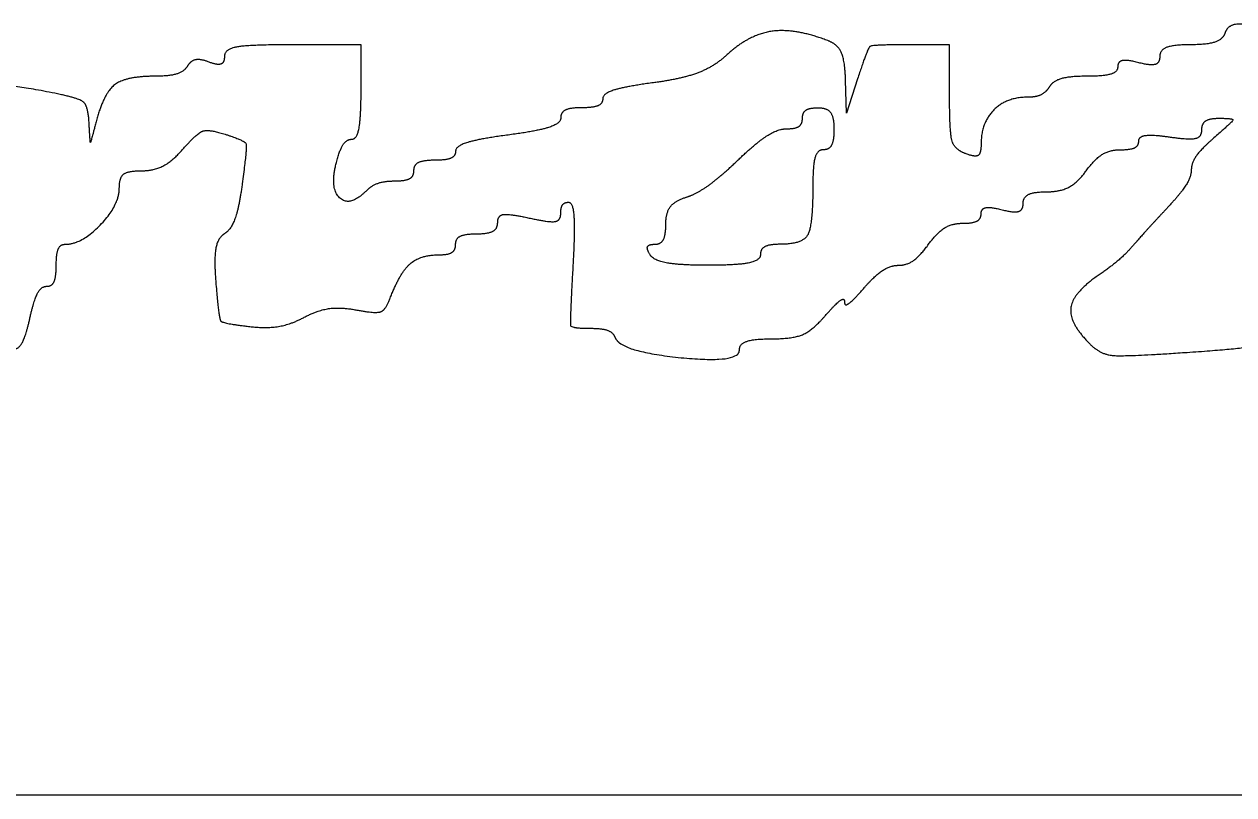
# Model space of a CAD drawing. Extents: x -7.5 to 53.5, y 0 to 22.
# Drawn here: x 26.36 to 26.6362, y 7.8811 to 8.0572 of the extents above; entities that cross this region are included whole.
import ezdxf

# ---------------------------------------------------------------- set-up
doc = ezdxf.new("R2010")
doc.units = 0
doc.layers.add('SH_Data', color=7, linetype='Continuous')
doc.layers.add('SH_Text', color=7, linetype='Continuous')

msp = doc.modelspace()

# ---------------------------------------------------------------- linework, layer by layer
at = {"layer": 'SH_Data'}
msp.add_line((25.57635, 7.88105), (29.07635, 7.88105), dxfattribs=at)
at = {"layer": 'SH_Text'}
for points in [[(26.43692, 8.04167), (26.43692, 8.05247), (26.42132, 8.05247)], [(26.57132, 8.04073), (26.57132, 8.05247), (26.56207, 8.05247)], [(26.55031, 8.04467), (26.54781, 8.03687), (26.54756, 8.04441)]]:
    msp.add_lwpolyline(points, dxfattribs=at)
for points in [[(26.54352, 8.05341), (26.53601, 8.0563), (26.52542, 8.05478), (26.52039, 8.0501)], [(26.63422, 8.05516), (26.63372, 8.05368), (26.63017, 8.05247), (26.62632, 8.05247)], [(26.64762, 8.05614), (26.63911, 8.05731), (26.63483, 8.057), (26.63422, 8.05516)], [(26.42132, 8.05247), (26.41151, 8.05247), (26.40572, 8.05148), (26.40572, 8.04981)], [(26.54756, 8.04441), (26.54742, 8.0489), (26.54578, 8.05255), (26.54352, 8.05341)], [(26.56207, 8.05247), (26.55374, 8.05247), (26.55256, 8.05169), (26.55031, 8.04467)], [(26.62632, 8.05247), (26.62247, 8.05247), (26.61932, 8.05126), (26.61932, 8.04979)], [(26.40572, 8.04981), (26.40572, 8.04835), (26.40413, 8.04776), (26.4022, 8.04851)], [(26.52039, 8.0501), (26.51754, 8.04744), (26.51014, 8.04464), (26.50369, 8.04379)], [(26.61932, 8.04979), (26.61932, 8.04829), (26.6172, 8.04766), (26.61452, 8.04837)], [(26.39725, 8.04756), (26.39647, 8.0463), (26.39312, 8.04527), (26.38981, 8.04527)], [(26.4022, 8.04851), (26.40026, 8.04925), (26.39803, 8.04883), (26.39725, 8.04756)], [(26.60972, 8.04744), (26.60972, 8.04625), (26.60654, 8.04527), (26.60266, 8.04527)], [(26.61452, 8.04837), (26.61188, 8.04906), (26.60972, 8.04864), (26.60972, 8.04744)], [(26.38981, 8.04527), (26.38304, 8.04527), (26.37802, 8.0412), (26.37626, 8.0343)], [(26.60266, 8.04527), (26.59878, 8.04527), (26.59494, 8.04419), (26.59412, 8.04287)], [(26.36702, 8.04137), (26.35642, 8.04349), (26.34812, 8.04323), (26.34812, 8.04078)], [(26.3748, 8.03477), (26.3746, 8.03847), (26.37246, 8.04028), (26.36702, 8.04137)], [(26.4348, 8.03087), (26.43596, 8.03087), (26.43692, 8.03573), (26.43692, 8.04167)], [(26.50369, 8.04379), (26.49733, 8.04294), (26.49212, 8.04131), (26.49212, 8.04016)], [(26.59412, 8.04287), (26.5933, 8.04155), (26.591, 8.04047), (26.58901, 8.04047)], [(26.49212, 8.04016), (26.49212, 8.03901), (26.48996, 8.03807), (26.48732, 8.03807)], [(26.57492, 8.0276), (26.5724, 8.02857), (26.57132, 8.0325), (26.57132, 8.04073)], [(26.58901, 8.04047), (26.58431, 8.04047), (26.57852, 8.03464), (26.57852, 8.02992)], [(26.48252, 8.03575), (26.48252, 8.03448), (26.47712, 8.03272), (26.47052, 8.03184)], [(26.48732, 8.03807), (26.48468, 8.03807), (26.48252, 8.03703), (26.48252, 8.03575)], [(26.5341, 8.03327), (26.53609, 8.03327), (26.53772, 8.03435), (26.53772, 8.03567)], [(26.53772, 8.03567), (26.53772, 8.03699), (26.53934, 8.03807), (26.54132, 8.03807)], [(26.54132, 8.03807), (26.54332, 8.03807), (26.54492, 8.03594), (26.54492, 8.03327)], [(26.62892, 8.033), (26.62892, 8.03447), (26.6307, 8.03567), (26.63289, 8.03567)], [(26.63289, 8.03567), (26.63615, 8.03567), (26.63593, 8.03487), (26.63169, 8.03119)], [(26.37626, 8.0343), (26.37518, 8.03008), (26.37505, 8.03012), (26.3748, 8.03477)], [(26.3963, 8.02868), (26.3994, 8.03225), (26.40214, 8.03321), (26.40586, 8.03202)], [(26.52302, 8.02614), (26.52712, 8.03006), (26.53211, 8.03327), (26.5341, 8.03327)], [(26.54492, 8.03327), (26.54492, 8.03063), (26.54384, 8.02847), (26.54252, 8.02847)], [(26.62172, 8.03138), (26.62604, 8.03075), (26.62892, 8.03139), (26.62892, 8.033)], [(26.40586, 8.03202), (26.41041, 8.03058), (26.41092, 8.02911), (26.40978, 8.02067)], [(26.43129, 8.02556), (26.43205, 8.02848), (26.43363, 8.03087), (26.4348, 8.03087)], [(26.47052, 8.03184), (26.46392, 8.03097), (26.45852, 8.02931), (26.45852, 8.02816)], [(26.61025, 8.02847), (26.6126, 8.02847), (26.61452, 8.02936), (26.61452, 8.03045)], [(26.61452, 8.03045), (26.61452, 8.03154), (26.61776, 8.03196), (26.62172, 8.03138)], [(26.63169, 8.03119), (26.62884, 8.02872), (26.62652, 8.02543), (26.62652, 8.02388)], [(26.38684, 8.02367), (26.38965, 8.02367), (26.39391, 8.02592), (26.3963, 8.02868)], [(26.45852, 8.02816), (26.45852, 8.02701), (26.45636, 8.02607), (26.45372, 8.02607)], [(26.54252, 8.02847), (26.5412, 8.02847), (26.54012, 8.02532), (26.54012, 8.02147)], [(26.57852, 8.02992), (26.57852, 8.02762), (26.57716, 8.02674), (26.57492, 8.0276)], [(26.60252, 8.02367), (26.60442, 8.02631), (26.6079, 8.02847), (26.61025, 8.02847)], [(26.43798, 8.01897), (26.43428, 8.01528), (26.42976, 8.01973), (26.43129, 8.02556)], [(26.45372, 8.02607), (26.45108, 8.02607), (26.44892, 8.02499), (26.44892, 8.02367)], [(26.51104, 8.01758), (26.51353, 8.01837), (26.51892, 8.02222), (26.52302, 8.02614)], [(26.38172, 8.01975), (26.38172, 8.02215), (26.3837, 8.02367), (26.38684, 8.02367)], [(26.44892, 8.02367), (26.44892, 8.02235), (26.44697, 8.02127), (26.4446, 8.02127)], [(26.59359, 8.01887), (26.5966, 8.01887), (26.60062, 8.02103), (26.60252, 8.02367)], [(26.62652, 8.02388), (26.62652, 8.02232), (26.62409, 8.01845), (26.62112, 8.01528)], [(26.36935, 8.00687), (26.37314, 8.00687), (26.38172, 8.01581), (26.38172, 8.01975)], [(26.40978, 8.02067), (26.40907, 8.01534), (26.40725, 8.01021), (26.40574, 8.00928)], [(26.4446, 8.02127), (26.44222, 8.02127), (26.43924, 8.02023), (26.43798, 8.01897)], [(26.54012, 8.02147), (26.54012, 8.01134), (26.53784, 8.00687), (26.53266, 8.00687)], [(26.48252, 8.01388), (26.48252, 8.0153), (26.48333, 8.01647), (26.48432, 8.01647)], [(26.48432, 8.01647), (26.48531, 8.01648), (26.48575, 8.01), (26.48531, 8.00207)], [(26.50652, 8.01151), (26.50652, 8.01406), (26.50855, 8.01679), (26.51104, 8.01758)], [(26.58812, 8.01619), (26.58812, 8.01766), (26.59058, 8.01887), (26.59359, 8.01887)], [(26.46812, 8.01186), (26.46812, 8.01349), (26.47079, 8.01386), (26.47532, 8.01287)], [(26.47532, 8.01287), (26.47985, 8.01187), (26.48252, 8.01225), (26.48252, 8.01388)], [(26.57425, 8.01167), (26.5766, 8.01167), (26.57852, 8.01265), (26.57852, 8.01384)], [(26.57852, 8.01384), (26.57852, 8.01504), (26.58068, 8.01545), (26.58332, 8.01476)], [(26.58332, 8.01476), (26.586, 8.01406), (26.58812, 8.01469), (26.58812, 8.01619)], [(26.62112, 8.01528), (26.61815, 8.0121), (26.61451, 8.0081), (26.61304, 8.00638)], [(26.46332, 8.00927), (26.46596, 8.00927), (26.46812, 8.01044), (26.46812, 8.01186)], [(26.50398, 8.00687), (26.50538, 8.00687), (26.50652, 8.00896), (26.50652, 8.01151)], [(26.56652, 8.00687), (26.56842, 8.00951), (26.5719, 8.01167), (26.57425, 8.01167)], [(26.40574, 8.00928), (26.40419, 8.00833), (26.40332, 8.00347), (26.40375, 7.99823)], [(26.45852, 8.00687), (26.45852, 8.00819), (26.46068, 8.00927), (26.46332, 8.00927)], [(26.36732, 8.00207), (26.36732, 8.00471), (26.36823, 8.00687), (26.36935, 8.00687)], [(26.45475, 8.00447), (26.45682, 8.00447), (26.45852, 8.00555), (26.45852, 8.00687)], [(26.50292, 8.00447), (26.5021, 8.00579), (26.50258, 8.00687), (26.50398, 8.00687)], [(26.53266, 8.00687), (26.53016, 8.00687), (26.52812, 8.00579), (26.52812, 8.00447)], [(26.55967, 8.00207), (26.56153, 8.00207), (26.56462, 8.00423), (26.56652, 8.00687)], [(26.61304, 8.00638), (26.61157, 8.00467), (26.60806, 8.00168), (26.60524, 7.99974)], [(26.44357, 7.99457), (26.44574, 8.00029), (26.45045, 8.00447), (26.45475, 8.00447)], [(26.51626, 8.00207), (26.50974, 8.00207), (26.50373, 8.00315), (26.50292, 8.00447)], [(26.52812, 8.00447), (26.52812, 8.00315), (26.52278, 8.00207), (26.51626, 8.00207)], [(26.36511, 7.99727), (26.36633, 7.99727), (26.36732, 7.99943), (26.36732, 8.00207)], [(26.48531, 8.00207), (26.48457, 7.98899), (26.48493, 7.98767), (26.48931, 7.98767)], [(26.5518, 7.9969), (26.55427, 7.99974), (26.55781, 8.00207), (26.55967, 8.00207)], [(26.60524, 7.99974), (26.59942, 7.99573), (26.59859, 7.98886), (26.60335, 7.9841)], [(26.36132, 7.99007), (26.36219, 7.99403), (26.36389, 7.99727), (26.36511, 7.99727)], [(26.40375, 7.99823), (26.40444, 7.98989), (26.40528, 7.98878), (26.41151, 7.98807)], [(26.54732, 7.99367), (26.54732, 7.99261), (26.54934, 7.99406), (26.5518, 7.9969)], [(26.43574, 7.99188), (26.44019, 7.99103), (26.44254, 7.99183), (26.44357, 7.99457)], [(26.54284, 7.99044), (26.5453, 7.99328), (26.54732, 7.99473), (26.54732, 7.99367)], [(26.42394, 7.99019), (26.42693, 7.99179), (26.43224, 7.99255), (26.43574, 7.99188)], [(26.35753, 7.98287), (26.35874, 7.98287), (26.36045, 7.98611), (26.36132, 7.99007)], [(26.41151, 7.98807), (26.41535, 7.98763), (26.42095, 7.98858), (26.42394, 7.99019)], [(26.53084, 7.98527), (26.53555, 7.98527), (26.54003, 7.9872), (26.54284, 7.99044)], [(26.48931, 7.98767), (26.49195, 7.98767), (26.49448, 7.98673), (26.49492, 7.98559)], [(26.49492, 7.98559), (26.49616, 7.98237), (26.52332, 7.9796), (26.52332, 7.9827)], [(26.52332, 7.9827), (26.52332, 7.98411), (26.5267, 7.98527), (26.53084, 7.98527)], [(26.60335, 7.9841), (26.60576, 7.98168), (26.6115, 7.98121), (26.62615, 7.98221)], [(26.62615, 7.98221), (26.63691, 7.98295), (26.64572, 7.98432), (26.64572, 7.98526)]]:
    msp.add_open_spline(points, degree=2, dxfattribs=at)

doc.saveas('drawing.dxf')
